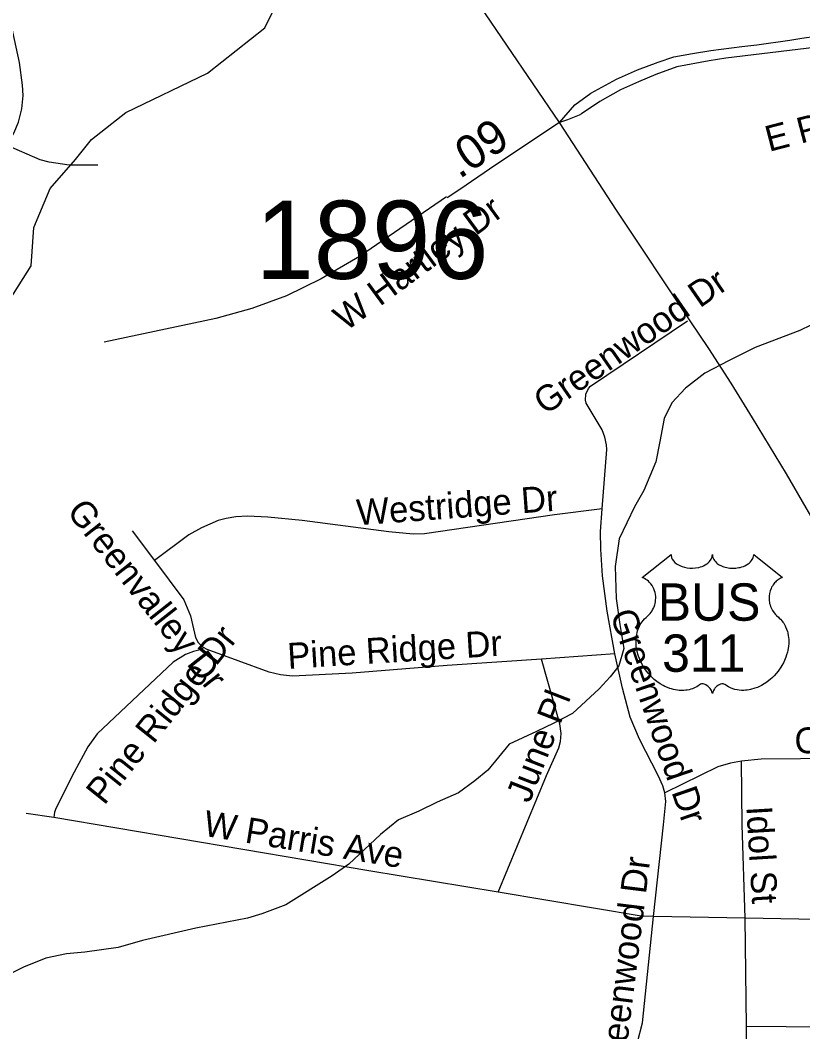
# Model space of a CAD drawing. Extents: x 1662474 to 1856135, y 779280 to 917889.
# Drawn here: x 1693341 to 1696222, y 814512 to 818236 of the extents above; entities that cross this region are included whole.
import ezdxf

# ---------------------------------------------------------------- set-up
doc = ezdxf.new("R2010")
doc.units = 0
for name, color, linetype in [('Cogo Default Point CELL', 7, 'Continuous'), ('Exist Hydrographic Misc Water Feature', 7, 'Continuous'), ('Exist Road Non-System Type 51', 7, 'Continuous'), ('Exist Road Non-System Type 51 Label', 7, 'Continuous'), ('Exist Road Primary US Shield Number Label', 7, 'Continuous'), ('Exist Road Primary US UnDivided 4 Lane Attributed', 7, 'Continuous'), ('Exist Road Secondary Mileage Tenths English Label', 7, 'Continuous'), ('Exist Road Secondary Type 51 Attributed', 7, 'Continuous'), ('Exist Road Secondary Type 51 Divided Attributed', 7, 'Continuous'), ('Prop Horizontal Alignment Tick Label', 7, 'Continuous')]:
    doc.layers.add(name, color=color, linetype=linetype)

msp = doc.modelspace()

# ---------------------------------------------------------------- linework, layer by layer
at = {"layer": 'Exist Hydrographic Misc Water Feature'}
for points in [[(1693161.9, 816985.9), (1693381.9, 817332.6), (1693391.9, 817473.6), (1693451.9, 817616.8), (1693544.9, 817723.3), (1693603.9, 817797.5), (1693729.9, 817896.7), (1694030.9, 818041.6), (1694241.9, 818208), (1694309.9, 818347.8), (1694335.9, 818491.6), (1694313, 818666.1), (1694173.9, 818925), (1694184.9, 819125), (1694429.9, 819415.4), (1694506.9, 819620.6)], [(1696291.3, 817134), (1696211.3, 817094.6), (1696047, 817031.5), (1695950.8, 816983.4), (1695860.7, 816937.6), (1695790.5, 816882.4), (1695740.3, 816828.4), (1695712, 816770.7), (1695695.4, 816684.9), (1695681.2, 816610.5), (1695636.8, 816504.8), (1695602.5, 816444.7), (1695546, 816326.9), (1695531.7, 816225.4), (1695535.2, 816107.2), (1695548.8, 816011.7), (1695562.7, 815923.7), (1695544.3, 815859.1), (1695512.2, 815819.7), (1695471.8, 815775.3), (1695373.6, 815683.8), (1695305.3, 815648.2), (1695241.3, 815618.3), (1695141.1, 815571.1), (1695062.6, 815475.1), (1695014.4, 815435.8), (1694954.3, 815391.9), (1694876.1, 815358.2)], [(1694876.1, 815358.2), (1694808.1, 815324.3), (1694733.9, 815292.2), (1694667.7, 815238.5), (1694551.1, 815129.3), (1694489.2, 815087.1), (1694318.5, 814979.8), (1694230.4, 814946.3), (1694178.1, 814930.9), (1693988.2, 814893.7), (1693791.9, 814848.5), (1693701.6, 814822.4), (1693579.6, 814805.2), (1693511.6, 814799.2), (1693435.5, 814783.5), (1693353.2, 814749.9), (1693263.1, 814705.8)]]:
    msp.add_lwpolyline(points, dxfattribs=at)
at = {"layer": 'Exist Road Non-System Type 51'}
for p, q in [((1693753.1, 816356.1), (1693835.5, 816246.9)), ((1695530.2, 815903.4), (1695260.6, 815883.7)), ((1693464.6, 815301.2), (1693363.6, 815316.2)), ((1696009.5, 814930.1), (1695672.5, 814936.4)), ((1696014.5, 814532.2), (1696009.5, 814930.1)), ((1697169.1, 814521.2), (1696014.5, 814532.2)), ((1696017.4, 814184.4), (1696014.5, 814532.2))]:
    msp.add_line(p, q, dxfattribs=at)
for points in [[(1693291.1, 817776), (1693317.6, 817820.6), (1693335, 817861.6), (1693347.4, 817909.9), (1693351.9, 817959.7), (1693350, 817997.2), (1693338.9, 818080.7), (1693301.6, 818250), (1693296.4, 818290.7)], [(1693627.4, 817702.2), (1693521.6, 817702.2), (1693447.6, 817713.5), (1693415.4, 817722.4), (1693291.1, 817776)], [(1694910.2, 817586), (1694589.9, 817366.9), (1694449.1, 817284.4), (1694320.9, 817221.2), (1694194, 817174.9), (1694061.8, 817137.9), (1693649.9, 817051.4)], [(1695483, 816437.7), (1695500.4, 816656.6), (1695499, 816673.7), (1695493.2, 816701.8), (1695482.8, 816728), (1695425, 816826.2), (1695421.9, 816837.7), (1695422.9, 816860), (1695433.1, 816880.5), (1695441, 816888.6), (1695797.1, 817129.5)], [(1695483, 816437.7), (1695308.4, 816415.1), (1694829.5, 816345.4), (1694787.1, 816344.8), (1694697.6, 816353.2), (1694378.9, 816394.9), (1694252.4, 816407), (1694177.5, 816410.7), (1694135.2, 816408.4), (1694099.9, 816402), (1694070.4, 816394.1), (1694009.2, 816367.6), (1693962.6, 816341.9), (1693835.5, 816246.9)], [(1695530.2, 815903.4), (1695501.9, 816061.1), (1695484.9, 816190.8), (1695478.2, 816288.6), (1695476.9, 816354.2), (1695483, 816437.7)], [(1693835.5, 816246.9), (1693943.9, 816103.1), (1693968.1, 816043.8), (1693986.4, 815963.9), (1693996.6, 815945.4), (1694015.9, 815926.7)], [(1694015.9, 815926.7), (1694009.2, 815919.9), (1693978.9, 815912.5), (1693949.6, 815901.8), (1693904.2, 815872.6), (1693624.2, 815609.4), (1693589.9, 815561.9), (1693540.5, 815467.7), (1693474.1, 815336.4), (1693467.9, 815320.9), (1693464.6, 815301.2)], [(1695260.6, 815883.7), (1694912.4, 815860.9), (1694563.4, 815832.8), (1694343.4, 815821.7), (1694299.9, 815826.2), (1694257.4, 815836.7), (1694028.9, 815919.9), (1694015.9, 815926.7)], [(1695100.6, 815026.9), (1695278.9, 815456.4), (1695323.4, 815557.7), (1695329.4, 815580.8), (1695331.9, 815610.7), (1695327.6, 815645.9), (1695260.6, 815883.7)], [(1695714.5, 815392.6), (1695707.1, 815417.5), (1695689.9, 815456.1), (1695620.5, 815589.4), (1695586.6, 815671), (1695558.6, 815777.6), (1695530.2, 815903.4)], [(1696695.9, 815542.7), (1696647.9, 815521.2), (1696068, 815515.9), (1695996.6, 815508.6)], [(1695996.6, 815508.6), (1695956.2, 815501), (1695909, 815487.4), (1695714.5, 815392.6)], [(1696009.5, 814930.1), (1695998.8, 815274.4), (1695996.6, 815508.6)], [(1695672.5, 814936.4), (1695709.2, 815274.2), (1695717.1, 815360), (1695714.5, 815392.6)], [(1695100.6, 815026.9), (1694624.5, 815104.4), (1693464.6, 815301.2)], [(1695672.5, 814936.4), (1695626.6, 814938.5), (1695100.6, 815026.9)], [(1695582.1, 814181.4), (1695569.9, 814211.8), (1695562, 814243.5), (1695558.9, 814276.4), (1695559.9, 814309.4), (1695567.8, 814350.1), (1695613.6, 814473.9), (1695631.2, 814545.6), (1695672.5, 814936.4)], [(1696991.9, 814904.7), (1696799.2, 814915.4), (1696009.5, 814930.1)]]:
    msp.add_lwpolyline(points, dxfattribs=at)
at = {"layer": 'Exist Road Primary US UnDivided 4 Lane Attributed'}
for points in [[(1695326.8, 817860.3), (1695035.6, 818286.5), (1694890.5, 818500.5), (1694745.5, 818697.3), (1694636.3, 818857.8), (1694540.6, 818993.8), (1694451.6, 819126.4), (1694386.1, 819222.1), (1694261.8, 819421.8), (1694172.8, 819562.8), (1694035.1, 819797.8), (1693930.9, 819992.5), (1693751, 820298.5), (1693740.6, 820327.1), (1693706, 820385.9), (1693678.7, 820433.2), (1693660.7, 820479.3), (1693635.7, 820531.3)], [(1697339.7, 814159.3), (1697082.8, 814741.7), (1696886.1, 815162.3), (1696768.5, 815424.4), (1696699.2, 815569), (1696538.8, 815877.8), (1696463.4, 816028.6), (1696368.2, 816199), (1696302.6, 816323.6), (1696233.8, 816441.6), (1696161.6, 816566.2), (1696037, 816772.7), (1695958.3, 816900.5), (1695876.3, 817028.4), (1695807.4, 817130), (1695536.4, 817537.4), (1695326.8, 817860.3)]]:
    msp.add_lwpolyline(points, dxfattribs=at)
at = {"layer": 'Exist Road Secondary Type 51 Attributed'}
msp.add_lwpolyline([(1695326.8, 817860.3), (1695091.9, 817703.5), (1694960, 817612.6), (1694912.6, 817582.5)], dxfattribs=at)
at = {"layer": 'Exist Road Secondary Type 51 Divided Attributed'}
for points in [[(1695326.8, 817860.3), (1695382.3, 817925.1), (1695441.3, 817967.4), (1695536.5, 818018.8), (1695613.6, 818053.5), (1695689.2, 818082.2), (1695747, 818102), (1695815.6, 818114.2), (1695883.2, 818125.5), (1695997.5, 818139.2), (1696052.8, 818145.2), (1696173.6, 818162.7), (1696218.4, 818170.2), (1696377, 818192.3)], [(1696631.4, 818180.5), (1695938.4, 818096.4), (1695877.5, 818086.7), (1695758.3, 818065.2), (1695680.6, 818036.8), (1695617.2, 818009.6), (1695551.1, 817979.8), (1695474.7, 817937.1), (1695407.8, 817891.8), (1695399, 817886.8), (1695356.3, 817869.1), (1695326.8, 817860.3)]]:
    msp.add_lwpolyline(points, dxfattribs=at)
at = {"layer": 'Prop Horizontal Alignment Tick Label'}
msp.add_lwpolyline([(1695736.9, 816269.8), (1695737.2, 816265.4), (1695738.3, 816260.1), (1695739.1, 816257.4), (1695741.5, 816252.3), (1695745.6, 816246.2), (1695751.2, 816240.2), (1695757.5, 816235), (1695761.8, 816232.3), (1695769, 816228.4), (1695777.3, 816224.9), (1695786.4, 816222.3), (1695795.8, 816220.4), (1695806, 816219.3), (1695816.1, 816219.1), (1695827, 816219.9), (1695839.1, 816222.2), (1695844.7, 816223.7), (1695850.9, 816225.8), (1695856.7, 816228.2), (1695863, 816231.6), (1695868.1, 816234.8), (1695872.1, 816237.7), (1695877.7, 816243.1), (1695882.2, 816248.7), (1695884.1, 816251.9), (1695885.7, 816254.9), (1695887.9, 816261.3), (1695888.6, 816264.1), (1695889, 816270), (1695889.4, 816265), (1695889.9, 816262), (1695890.7, 816259), (1695892, 816255.8), (1695894.2, 816251.2), (1695896.7, 816247.5), (1695901.5, 816241.9), (1695904.4, 816239.1), (1695907.1, 816236.9), (1695914.3, 816232), (1695922.8, 816227.7), (1695926.9, 816225.9), (1695931.2, 816224.4), (1695936.6, 816222.7), (1695942.2, 816221.4), (1695947.7, 816220.5), (1695953.3, 816219.6), (1695959.1, 816219.2), (1695963.8, 816219.1), (1695969.6, 816219.1), (1695974.9, 816219.5), (1695980.4, 816220.1), (1695986.4, 816221.1), (1695991.3, 816222.2), (1695997.7, 816223.8), (1696003.4, 816225.9), (1696008.5, 816228.1), (1696015.1, 816231.6), (1696020.4, 816234.9), (1696024.3, 816238), (1696029, 816242.3), (1696033.4, 816247.4), (1696036, 816251.1), (1696037.8, 816254.9), (1696039.5, 816259), (1696040.5, 816263.2), (1696041, 816266.9), (1696041.1, 816270.1), (1696147.4, 816185.4), (1696144.9, 816184.5), (1696139.1, 816181.6), (1696134.5, 816178.9), (1696127.2, 816173.8), (1696124.1, 816171), (1696120.9, 816168), (1696118, 816164.9), (1696115.5, 816161.9), (1696112.4, 816157.7), (1696109.7, 816153.4), (1696107, 816148.7), (1696105, 816144.6), (1696101.7, 816136.1), (1696100.2, 816130.7), (1696099.2, 816126.1), (1696097.9, 816116.6), (1696097.6, 816112.1), (1696097.6, 816107.6), (1696097.8, 816102.9), (1696098.3, 816098.4), (1696099.1, 816093.7), (1696099.8, 816089.5), (1696101.2, 816084.4), (1696103, 816078.5), (1696105.4, 816072.8), (1696110.2, 816063.6), (1696116.5, 816054.2), (1696120.9, 816048.9), (1696125.3, 816044.4), (1696131.9, 816038.8), (1696135.4, 816035.7), (1696139.5, 816031.6), (1696146.2, 816023.9), (1696148.9, 816020.3), (1696151.6, 816016.2), (1696154.1, 816012), (1696156.6, 816007.4), (1696158.6, 816003.5), (1696162.4, 815994.4), (1696165.1, 815985.5), (1696166.3, 815980.9), (1696168.3, 815970.5), (1696169.1, 815965.3), (1696169.9, 815955.1), (1696169.9, 815942.8), (1696169, 815931.1), (1696166.8, 815917.5), (1696165, 815909.4), (1696162.2, 815899.9), (1696159.5, 815891.6), (1696154.6, 815879.5), (1696150.3, 815870.7), (1696144.7, 815860.4), (1696140.9, 815854.2), (1696136.4, 815847.6), (1696130.9, 815839.9), (1696124.3, 815831.7), (1696116.5, 815823.1), (1696110.1, 815816.8), (1696101.9, 815809.4), (1696096.8, 815805.2), (1696089.7, 815799.8), (1696079.9, 815793.3), (1696070.2, 815787.7), (1696062, 815783.5), (1696054.7, 815780.4), (1696045.3, 815776.8), (1696029.6, 815772.4), (1696023.9, 815771.3), (1696017.1, 815770.3), (1696010.8, 815769.6), (1696004.6, 815769.2), (1695996.3, 815769.2), (1695988.1, 815769.9), (1695980.3, 815771), (1695972.2, 815772.7), (1695963.8, 815775.2), (1695956.1, 815778.2), (1695948.3, 815782.1), (1695935.1, 815790.3), (1695931.3, 815792.4), (1695929.2, 815792.9), (1695924.1, 815793.2), (1695919.4, 815792.2), (1695914.5, 815790.2), (1695911.5, 815788.6), (1695907.6, 815786.1), (1695904.6, 815783.7), (1695900.9, 815780.2), (1695898.4, 815777.3), (1695896.5, 815775.1), (1695892.8, 815769.2), (1695891.5, 815766.5), (1695890.1, 815762.9), (1695888.9, 815757.6), (1695887.2, 815764.3), (1695885.3, 815768.7), (1695883, 815772.4), (1695880.7, 815775.8), (1695877, 815780), (1695873.6, 815783.2), (1695869.6, 815786.5), (1695865.3, 815789.1), (1695861.9, 815790.8), (1695858.8, 815792), (1695855, 815793), (1695851.8, 815793.2), (1695849.2, 815793.2), (1695845.7, 815792.4), (1695840.9, 815788.9), (1695836.4, 815785.8), (1695831.4, 815782.7), (1695825.5, 815779.5), (1695821.2, 815777.5), (1695816, 815775.5), (1695810, 815773.5), (1695803.5, 815771.8), (1695796.7, 815770.5), (1695790.8, 815769.6), (1695784.5, 815769), (1695778.8, 815768.8), (1695772.8, 815768.9), (1695767.2, 815769.3), (1695760.8, 815769.9), (1695752.7, 815771.1), (1695746.1, 815772.6), (1695739.1, 815774.5), (1695731.8, 815776.7), (1695724.1, 815779.7), (1695714.5, 815783.9), (1695707.7, 815787.3), (1695697.1, 815793.4), (1695684.7, 815802), (1695675.3, 815809.6), (1695668.5, 815815.8), (1695658.3, 815826.1), (1695652.4, 815832.9), (1695643.1, 815844.9), (1695637.1, 815853.6), (1695633.3, 815860.1), (1695627.6, 815870.4), (1695624.5, 815876.8), (1695620.5, 815886.2), (1695617.3, 815894.8), (1695614.7, 815903), (1695613.3, 815908.2), (1695611.3, 815917.3), (1695610, 815923.8), (1695608.9, 815932.6), (1695608.2, 815942), (1695608.1, 815950.6), (1695608.3, 815957.8), (1695609.1, 815966.1), (1695610.5, 815975), (1695612.2, 815982.6), (1695613.8, 815988), (1695616, 815994.7), (1695619, 816002), (1695622.5, 816009.1), (1695625.9, 816014.9), (1695630.1, 816021.2), (1695634.2, 816026.5), (1695639.6, 816032.4), (1695645.3, 816037.8), (1695650.5, 816042), (1695656.6, 816048.1), (1695659.8, 816051.7), (1695663.7, 816056.8), (1695666.8, 816061.5), (1695669.2, 816065.7), (1695672.4, 816071.9), (1695674.4, 816076.6), (1695676.8, 816083.7), (1695678.1, 816088.8), (1695679.3, 816095.2), (1695680.1, 816101.3), (1695680.4, 816108.9), (1695680.3, 816115.2), (1695679.4, 816122.6), (1695678.1, 816129.6), (1695676.4, 816135.7), (1695673.8, 816142.8), (1695671.3, 816147.9), (1695667.3, 816154.9), (1695662.7, 816161.4), (1695658.1, 816166.6), (1695653.4, 816171.3), (1695648.8, 816174.9), (1695644.5, 816177.9), (1695639.1, 816181.2), (1695633.9, 816183.8), (1695630.7, 816185.1)], close=True, dxfattribs=at)

# ---------------------------------------------------------------- texts
at = {"layer": 'Cogo Default Point CELL'}
msp.add_text('1896', height=288, dxfattribs=at).set_placement((1694207.9, 817284.2))
at = {"layer": 'Exist Road Non-System Type 51 Label'}
for s, rotation, p in [('E Peachtree Dr', 14.5186, (1696097.6, 817751.5)), ('W Hartley Dr', 36.362, (1694539.9, 817089)), ('Greenwood Dr', 34.7166, (1695273.6, 816780.8)), ('Westridge Dr', 4.1938, (1694582.7, 816376.8)), ('Greenvalley Dr', 308.2744, (1693509.5, 816426.5)), ('Greenwood Dr', 289.0477, (1695511.6, 816050.2)), ('Pine Ridge Dr', 51.2524, (1693650.5, 815343.3)), ('Pine Ridge Dr', 3.5375, (1694327.6, 815848.4)), ('June Pl', 68.7383, (1695216, 815350.7)), ('Oxford Pl', 0.8908, (1696192.1, 815537.1)), ('W Parris Ave', 350.6992, (1694011.9, 815234.6)), ('Idol St', 273.4834, (1696013.7, 815340.9)), ('Greenwood Dr', 82.8989, (1695558.8, 814330.6))]:
    msp.add_text(s, height=95, rotation=rotation, dxfattribs=at).set_placement(p)
at = {"layer": 'Exist Road Primary US Shield Number Label'}
for s, p in [('BUS', (1695687.9, 816025.7)), ('311', (1695704, 815837.7))]:
    msp.add_text(s, height=137.5, dxfattribs=at).set_placement(p)
at = {"layer": 'Exist Road Secondary Mileage Tenths English Label'}
msp.add_text('.09', height=125, rotation=33.7328, dxfattribs=at).set_placement((1694957.7, 817650))

doc.saveas('drawing.dxf')
